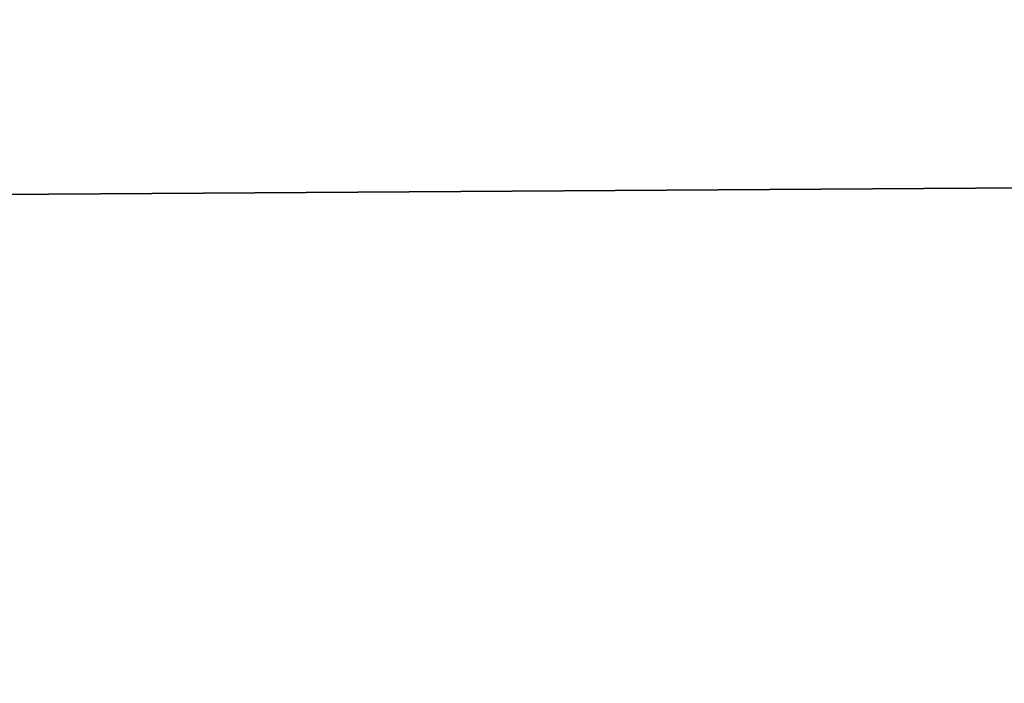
# Model space of a CAD drawing. Header units: millimetres. Extents: x -144 to 364, y -408 to 1133.
# Tile 895 of 1056: x -56.2919 to -56.2438, y 987.4551 to 987.4875. Entities that reach past the tile are written whole.
import ezdxf

# ---------------------------------------------------------------- set-up
doc = ezdxf.new("R2010")
doc.units = ezdxf.units.MM
doc.header["$LTSCALE"] = 41.718519
for name, color, linetype in [('1639', 7, 'CONTINUOUS'), ('1640', 7, 'CONTINUOUS'), ('1641', 7, 'CONTINUOUS'), ('1642', 7, 'CONTINUOUS')]:
    doc.layers.add(name, color=color, linetype=linetype)

msp = doc.modelspace()

# ---------------------------------------------------------------- linework, layer by layer
at = {"layer": '1639', "color": 7, "linetype": 'CONTINUOUS', "true_color": 0xaaaaaa}
for points in [[(-51.022094, 987.375975, 400.136498), (-61.531668, 987.95, 394.181229), (-66.058727, 987.375975, 390.922038), (-51.022094, 987.375975, 400.136498)], [(-45.190735, 987.95, 403.024499), (-61.531668, 987.95, 394.181229), (-51.022094, 987.375975, 400.136498), (-45.190735, 987.95, 403.024499)]]:
    msp.add_3dface(points, dxfattribs=at)
at = {"layer": '1640', "color": 7, "linetype": 'CONTINUOUS', "true_color": 0xaaaaaa}
for points in [[(-66.058727, 987.375975, 209.077962), (-61.531668, 987.95, 205.818771), (-51.022094, 987.375975, 199.863502), (-66.058727, 987.375975, 209.077962)], [(-61.531668, 987.95, 205.818771), (-45.190735, 987.95, 196.975501), (-51.022094, 987.375975, 199.863502), (-61.531668, 987.95, 205.818771)]]:
    msp.add_3dface(points, dxfattribs=at)
at = {"layer": '1641', "color": 7, "linetype": 'CONTINUOUS', "true_color": 0xaaaaaa}
for points in [[(-65.390976, 987.516856, 209.997043), (-60.713368, 987.45, 207.075907), (-50.50634, 987.516856, 200.875726), (-65.390976, 987.516856, 209.997043)], [(-60.713368, 987.45, 207.075907), (-44.589861, 987.45, 198.349893), (-50.50634, 987.516856, 200.875726), (-60.713368, 987.45, 207.075907)]]:
    msp.add_3dface(points, dxfattribs=at)
at = {"layer": '1642', "color": 7, "linetype": 'CONTINUOUS', "true_color": 0xaaaaaa}
for points in [[(-50.50634, 987.516856, 399.124274), (-60.713368, 987.45, 392.924092), (-65.390976, 987.516856, 390.002957), (-50.50634, 987.516856, 399.124274)], [(-44.589861, 987.45, 401.650107), (-60.713368, 987.45, 392.924092), (-50.50634, 987.516856, 399.124274), (-44.589861, 987.45, 401.650107)]]:
    msp.add_3dface(points, dxfattribs=at)

doc.saveas('drawing.dxf')
